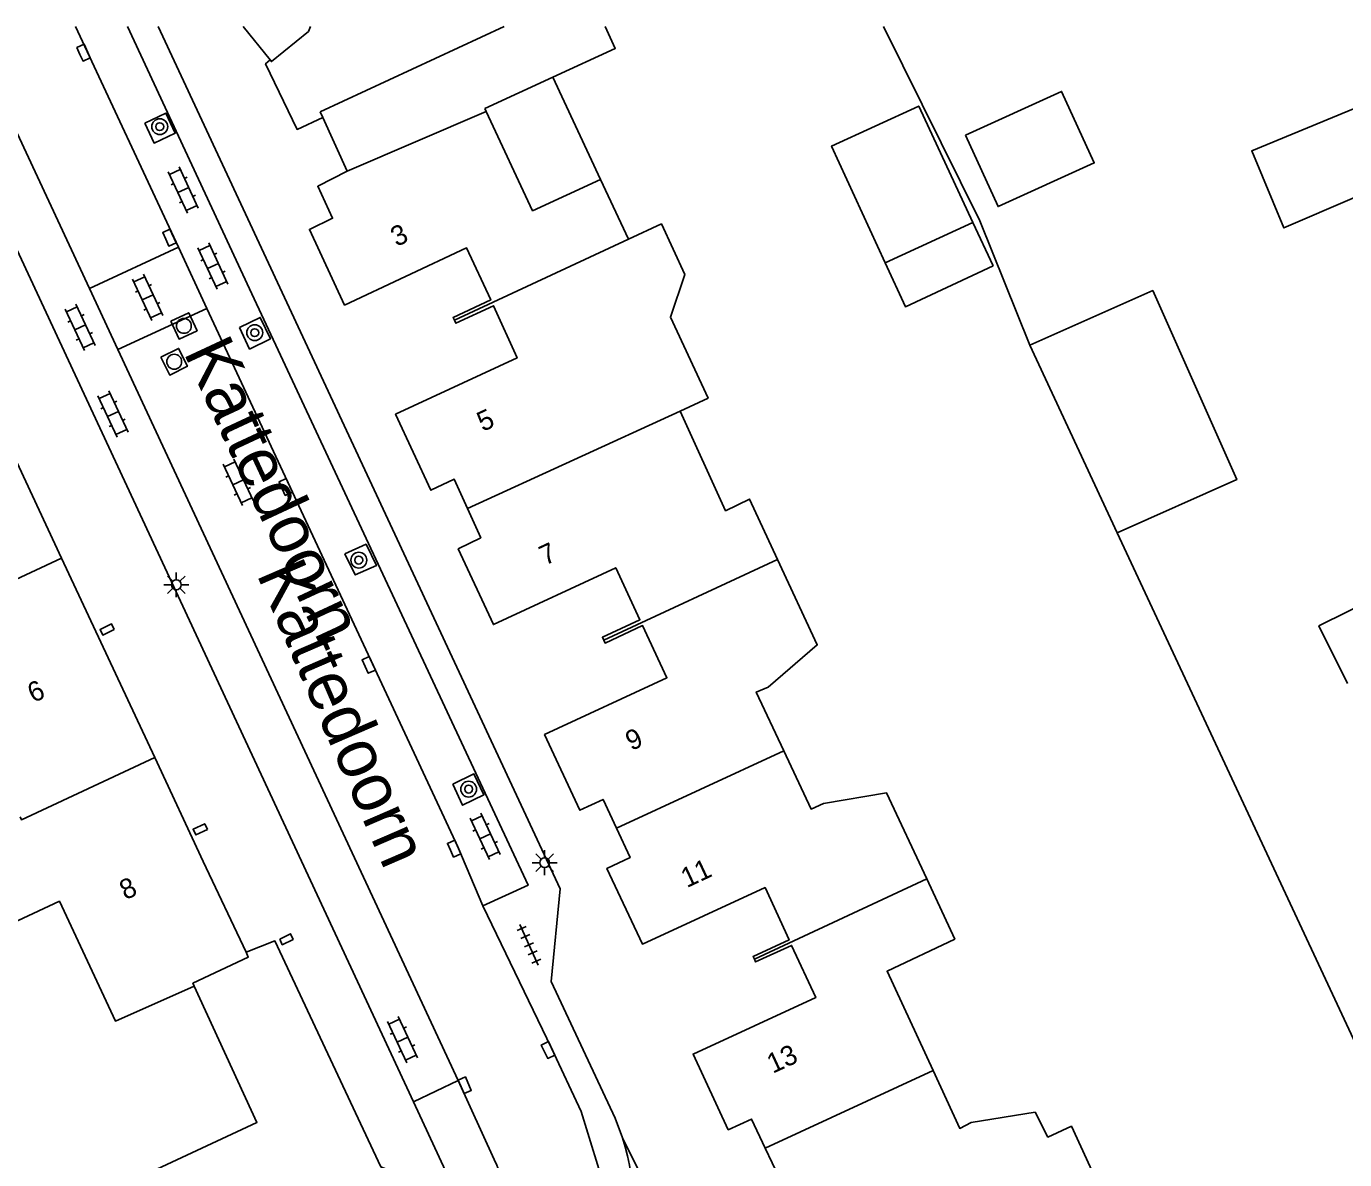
# Model space of a CAD drawing. Extents: x 135999 to 138000, y 396000 to 398501.
# Drawn here: x 137495.1 to 137561.6, y 398442.8 to 398500 of the extents above; entities that cross this region are included whole.
import ezdxf

# ---------------------------------------------------------------- set-up
doc = ezdxf.new("R2010")
doc.units = 0
for name, color, linetype in [('gg-afsc-muur', 7, 'Continuous'), ('gg-anno-huisnummerreeks BGT', 7, 'Continuous'), ('gg-anno-openbare ruimte label', 7, 'Continuous'), ('gg-bbg-bijgebouw', 7, 'Continuous'), ('gg-bbg-gedigitaliseerde bebouwing', 7, 'Continuous'), ('gg-bbg-gedigitaliseerde bijgebouw', 7, 'Continuous'), ('gg-bbg-hoofdgebouw', 7, 'Continuous'), ('gg-bbg-luifel en loopbrug', 7, 'Continuous'), ('gg-bbg-tussenscheiding', 7, 'Continuous'), ('gg-knt-verharding', 7, 'Continuous'), ('gg-knt-verharding nz', 7, 'Continuous'), ('gt-grn-groengrens', 7, 'Continuous'), ('gt-grn-vlakafsluiter', 7, 'Continuous'), ('gt-symb-boom', 7, 'Continuous'), ('gt-symb-klinker verharding', 7, 'Continuous'), ('gt-symb-kolk', 7, 'Continuous'), ('gt-symb-lichtmast', 7, 'Continuous'), ('gt-symb-rioolschacht', 7, 'Continuous'), ('gt-symb-tegel verharding', 7, 'Continuous')]:
    doc.layers.add(name, color=color, linetype=linetype)

# ---------------------------------------------------------------- blocks, each defined once
blk = doc.blocks.new('gt0-TEG1')
at = {"layer": 'gt-symb-tegel verharding'}
for p, q in [((-1.125, 0), (1.125, 0)), ((-0.9, -0.25), (-0.9, 0.25)), ((-0.45, -0.25), (-0.45, 0.25)), ((0, -0.25), (0, 0.25)), ((0.45, -0.25), (0.45, 0.25)), ((0.9, -0.25), (0.9, 0.25))]:
    blk.add_line(p, q, dxfattribs=at)
blk = doc.blocks.new('gt0-LMAST')
at = {"layer": 'gt-symb-lichtmast'}
for p, q in [((-0.182, 0.173), (-0.447, 0.438)), ((-0.005, 0.246), (-0.005, 0.621)), ((0.172, 0.173), (0.437, 0.438)), ((-0.255, -0.004), (-0.63, -0.004)), ((-0.182, -0.181), (-0.447, -0.446)), ((-0.005, -0.254), (-0.005, -0.629)), ((0.437, -0.446), (0.172, -0.181)), ((0.245, -0.004), (0.62, -0.004))]:
    blk.add_line(p, q, dxfattribs=at)
blk.add_circle((-0.005, -0.004), 0.25, dxfattribs=at)
blk = doc.blocks.new('gt0-RS')
at = {"layer": 'gt-symb-rioolschacht'}
blk.add_lwpolyline([(-0.5, -0.5), (0.5, -0.5), (0.5, 0.5), (-0.5, 0.5)], close=True, dxfattribs=at)
blk.add_circle((0, 0), 0.375, dxfattribs=at)
blk = doc.blocks.new('gt0-KL1')
at = {"layer": 'gt-symb-klinker verharding'}
for p, q in [((-1.15, 0.3), (1.15, 0.3)), ((-1, -0.3), (-1, 0.3)), ((-0.5, 0.3), (-0.5, 0.45)), ((0, -0.3), (0, 0.3)), ((0.5, 0.3), (0.5, 0.45)), ((1, -0.3), (1, 0.3)), ((-1.15, -0.3), (1.15, -0.3)), ((-0.5, -0.45), (-0.5, -0.3)), ((0.5, -0.45), (0.5, -0.3))]:
    blk.add_line(p, q, dxfattribs=at)
blk = doc.blocks.new('gt0-BOOM')
at = {"layer": 'gt-symb-boom'}
for radius in [0.4, 0.2]:
    blk.add_circle((0, 0), radius, dxfattribs=at)
blk = doc.blocks.new('gt0-KOLK')
at = {"layer": 'gt-symb-kolk'}
blk.add_lwpolyline([(0, 0), (0.375, 0), (0.375, 0.4), (-0.375, 0.4), (-0.375, 0), (0, 0)], dxfattribs=at)

msp = doc.modelspace()

# ---------------------------------------------------------------- linework, layer by layer
at = {"layer": 'gg-afsc-muur'}
for points in [[(137510.04, 398495.402), (137508.742, 398494.8), (137507.152, 398498.113), (137507.385, 398498.303)], [(137510.04, 398495.402), (137508.742, 398494.8), (137507.152, 398498.113), (137507.385, 398498.303)], [(137499.519, 398469.565), (137499.378, 398469.85), (137498.801, 398469.567), (137498.941, 398469.281), (137499.519, 398469.565)], [(137504.215, 398459.467), (137504.08, 398459.755), (137503.493, 398459.479), (137503.628, 398459.192), (137504.215, 398459.467)], [(137507.867, 398453.932), (137507.995, 398453.651), (137508.543, 398453.924), (137508.415, 398454.205), (137507.867, 398453.932)]]:
    msp.add_lwpolyline(points, dxfattribs=at)
at = {"layer": 'gg-bbg-bijgebouw'}
for p, q in [((137509.907, 398495.693), (137510.04, 398495.402)), ((137510.04, 398495.402), (137511.274, 398492.69))]:
    msp.add_line(p, q, dxfattribs=at)
at = {"layer": 'gg-bbg-gedigitaliseerde bebouwing'}
msp.add_line((137524.046, 398492.275), (137525.457, 398489.254), dxfattribs=at)
for points in [[(137525.457, 398489.254), (137527.12, 398490.031), (137528.309, 398487.484), (137527.573, 398485.32), (137529.475, 398481.239), (137528.073, 398480.585)], [(137489.623, 398452.521), (137496.755, 398455.847), (137499.577, 398449.796), (137503.555, 398451.562)], [(137503.555, 398451.562), (137506.713, 398444.686), (137500.657, 398441.861), (137501.154, 398440.789)]]:
    msp.add_lwpolyline(points, dxfattribs=at)
at = {"layer": 'gg-bbg-gedigitaliseerde bijgebouw'}
for p, q in [((137509.907, 398495.693), (137519.189, 398500)), ((137518.213, 398495.855), (137521.638, 398497.432)), ((137538.411, 398488.074), (137542.835, 398490.103)), ((137543.856, 398487.906), (137542.835, 398490.103)), ((137550.122, 398474.445), (137545.711, 398483.913))]:
    msp.add_line(p, q, dxfattribs=at)
for points in [[(137524.28, 398500), (137524.797, 398498.886), (137521.638, 398497.432)], [(137569.219, 398494.426), (137558.517, 398489.826), (137556.906, 398493.721), (137565.82, 398497.408)], [(137542.464, 398494.513), (137547.312, 398496.719), (137548.955, 398493.107), (137544.107, 398490.901), (137542.464, 398494.513)], [(137538.411, 398488.074), (137539.43, 398485.853), (137543.856, 398487.906)], [(137545.711, 398483.913), (137551.913, 398486.667), (137556.152, 398477.123), (137550.122, 398474.445)], [(137561.733, 398466.836), (137560.292, 398469.742), (137566.115, 398472.629)]]:
    msp.add_lwpolyline(points, dxfattribs=at)
at = {"layer": 'gg-bbg-hoofdgebouw'}
for p, q in [((137506.016, 398500), (137507.385, 398498.303)), ((137518.281, 398495.71), (137518.213, 398495.855)), ((137492.168, 398483.222), (137496.864, 398473.16)), ((137496.864, 398473.16), (137501.559, 398463.1))]:
    msp.add_line(p, q, dxfattribs=at)
for points in [[(137507.385, 398498.303), (137507.448, 398498.225), (137509.31, 398499.741), (137509.426, 398500)], [(137524.046, 398492.275), (137520.619, 398490.692), (137518.281, 398495.71)], [(137511.274, 398492.69), (137509.782, 398491.934), (137510.529, 398490.313), (137509.361, 398489.748), (137511.138, 398485.936), (137517.295, 398488.822), (137518.516, 398486.191), (137516.61, 398485.3), (137516.677, 398485.168)], [(137516.677, 398485.168), (137516.755, 398485.015), (137518.658, 398485.902), (137519.845, 398483.267), (137513.71, 398480.422), (137515.497, 398476.592), (137516.675, 398477.141), (137517.337, 398475.675)], [(137532.981, 398473.1), (137531.571, 398476.139), (137530.356, 398475.558), (137528.073, 398480.585)], [(137517.337, 398475.675), (137518.008, 398474.19), (137516.872, 398473.631), (137518.649, 398469.811), (137524.815, 398472.679), (137526.038, 398470.05), (137524.143, 398469.168), (137524.213, 398469.018)], [(137533.292, 398463.445), (137531.905, 398466.401), (137532.516, 398466.656), (137534.984, 398468.784), (137532.981, 398473.1)], [(137524.213, 398469.018), (137524.28, 398468.873), (137526.175, 398469.755), (137527.398, 398467.126), (137521.232, 398464.258), (137523.012, 398460.439), (137524.181, 398460.984), (137524.858, 398459.53)], [(137540.505, 398456.971), (137538.483, 398461.314), (137535.295, 398460.781), (137534.676, 398460.494), (137533.292, 398463.445)], [(137501.559, 398463.1), (137504.012, 398457.845), (137506.166, 398453.277)], [(137524.858, 398459.53), (137525.545, 398458.052), (137524.377, 398457.505), (137526.165, 398453.683), (137532.351, 398456.532), (137533.564, 398453.898), (137531.747, 398453.061), (137531.812, 398452.92)], [(137540.828, 398447.298), (137538.507, 398452.317), (137541.919, 398453.934), (137540.505, 398456.971)], [(137506.166, 398453.277), (137507.628, 398453.843), (137512.966, 398442.45), (137514.073, 398441.985), (137513.701, 398440.903), (137514.182, 398439.895), (137504.037, 398435.171)], [(137531.812, 398452.92), (137531.875, 398452.783), (137533.692, 398453.62), (137534.905, 398450.986), (137528.719, 398448.137), (137530.496, 398444.313), (137531.671, 398444.854), (137532.363, 398443.385)], [(137547.973, 398440.851), (137549.228, 398441.412), (137547.805, 398444.492), (137546.619, 398443.946), (137545.972, 398445.206), (137542.751, 398444.673), (137542.176, 398444.383), (137540.828, 398447.298)], [(137532.363, 398443.385), (137533.057, 398441.91), (137531.897, 398441.377), (137533.674, 398437.548), (137539.84, 398440.438), (137541.059, 398437.806), (137539.165, 398436.929), (137539.231, 398436.79)]]:
    msp.add_lwpolyline(points, dxfattribs=at)
at = {"layer": 'gg-bbg-luifel en loopbrug'}
msp.add_line((137524.046, 398492.275), (137521.638, 398497.432), dxfattribs=at)
msp.add_lwpolyline([(137542.835, 398490.103), (137540.106, 398495.976), (137535.711, 398493.959), (137538.411, 398488.074)], dxfattribs=at)
at = {"layer": 'gg-bbg-tussenscheiding'}
for p, q in [((137511.274, 398492.69), (137518.281, 398495.71)), ((137516.677, 398485.168), (137525.457, 398489.254)), ((137517.337, 398475.675), (137528.073, 398480.585)), ((137524.213, 398469.018), (137532.981, 398473.1)), ((137524.858, 398459.53), (137533.292, 398463.445)), ((137531.812, 398452.92), (137540.505, 398456.971)), ((137532.363, 398443.385), (137540.828, 398447.298))]:
    msp.add_line(p, q, dxfattribs=at)
for points in [[(137490.085, 398470.179), (137490.153, 398470.034), (137496.864, 398473.16)], [(137494.771, 398460.102), (137494.836, 398459.963), (137501.559, 398463.1)], [(137503.555, 398451.562), (137503.487, 398451.707), (137506.275, 398453.026), (137506.166, 398453.277)]]:
    msp.add_lwpolyline(points, dxfattribs=at)
at = {"layer": 'gg-knt-verharding'}
for p, q in [((137489.357, 398500), (137514.611, 398445.725)), ((137492.105, 398500), (137498.264, 398486.77)), ((137497.567, 398500), (137502.753, 398488.849)), ((137502.753, 398488.849), (137498.264, 398486.77)), ((137502.753, 398488.849), (137504.191, 398485.765)), ((137499.695, 398483.694), (137498.264, 398486.77)), ((137504.191, 398485.765), (137499.695, 398483.694)), ((137516.873, 398446.793), (137514.611, 398445.725)), ((137516.873, 398446.793), (137518.691, 398442.806))]:
    msp.add_line(p, q, dxfattribs=at)
for points in [[(137518.106, 398455.622), (137520.394, 398456.656), (137506.34, 398486.755), (137500.188, 398500)], [(137501.735, 398500), (137522.008, 398456.478), (137521.569, 398451.792), (137524.787, 398444.906), (137525.16, 398443.899)], [(137501.057, 398495.122), (137501.527, 398494.106), (137502.596, 398494.61), (137502.125, 398495.626), (137501.057, 398495.122)], [(137505.835, 398484.797), (137506.881, 398485.314), (137507.396, 398484.232), (137506.35, 398483.715), (137505.835, 398484.797)], [(137511.156, 398473.387), (137512.223, 398473.86), (137512.744, 398472.786), (137511.677, 398472.312), (137511.156, 398473.387)], [(137516.599, 398461.761), (137517.665, 398462.28), (137518.159, 398461.209), (137517.094, 398460.69), (137516.599, 398461.761)], [(137523.722, 398436.691), (137524.371, 398441.031), (137523.068, 398445.24), (137521.583, 398448.425), (137518.106, 398455.622)], [(137540.717, 398416.146), (137532.656, 398428.844), (137525.16, 398443.899)]]:
    msp.add_lwpolyline(points, dxfattribs=at)
msp.add_arc((137513.483, 398440.27), 5.793, 338.5949, 25.96172, dxfattribs=at)
at = {"layer": 'gg-knt-verharding nz'}
msp.add_line((137516.873, 398446.793), (137499.695, 398483.694), dxfattribs=at)
msp.add_lwpolyline([(137504.191, 398485.765), (137516.852, 398458.594), (137518.106, 398455.622)], dxfattribs=at)
msp.add_arc((137513.946, 398440.326), 11.769, 341.2509, 17.67425, dxfattribs=at)
at = {"layer": 'gt-grn-groengrens'}
msp.add_line((137514.611, 398445.725), (137518.314, 398437.799), dxfattribs=at)
at = {"layer": 'gt-grn-vlakafsluiter'}
msp.add_line((137550.122, 398474.445), (137576.359, 398418.141), dxfattribs=at)
msp.add_lwpolyline([(137538.322, 398500), (137543.188, 398490.184), (137545.711, 398483.913)], dxfattribs=at)

# ---------------------------------------------------------------- block references
at = {"layer": 'gt-symb-boom'}
for p in [(137501.814, 398494.938), (137506.606, 398484.541), (137511.855, 398473.062), (137517.398, 398461.505)]:
    msp.add_blockref('gt0-BOOM', p, dxfattribs=at)
at = {"layer": 'gt-symb-klinker verharding'}
for p, rotation in [((137503.002, 398491.745), 114.97533464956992), ((137504.498, 398487.908), 114.97533465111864), ((137501.204, 398486.321), 114.97533465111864), ((137497.801, 398484.81), 114.97533464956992), ((137499.455, 398480.442), -65.04884837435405), ((137505.77, 398476.988), 114.97533465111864), ((137518.228, 398459.123), 114.97533465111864), ((137514.061, 398448.867), -65.04884837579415)]:
    msp.add_blockref('gt0-KL1', p, dxfattribs=dict(at, rotation=rotation))
at = {"layer": 'gt-symb-kolk'}
for p, rotation in [((137497.788, 398498.587), -65.40899949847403), ((137502.117, 398489.254), -65.6651257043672), ((137507.988, 398476.665), -65.10079947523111), ((137512.174, 398467.691), -65.40899949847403), ((137516.482, 398458.42), -66.17710050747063), ((137521.223, 398448.25), -64.20397350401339), ((137517.015, 398446.48), -66.48544331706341)]:
    msp.add_blockref('gt0-KOLK', p, dxfattribs=dict(at, rotation=rotation))
at = {"layer": 'gt-symb-lichtmast'}
for p in [(137502.655, 398471.821), (137521.237, 398457.797)]:
    msp.add_blockref('gt0-LMAST', p, dxfattribs=at)
at = {"layer": 'gt-symb-rioolschacht'}
for p, rotation in [((137503.032, 398484.884), -65.17685962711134), ((137502.542, 398483.073), -63.43494882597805)]:
    msp.add_blockref('gt0-RS', p, dxfattribs=dict(at, rotation=rotation))
at = {"layer": 'gt-symb-tegel verharding', "rotation": 114.00319025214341}
msp.add_blockref('gt0-TEG1', (137520.444, 398453.65), dxfattribs=at)

# ---------------------------------------------------------------- texts
at = {"layer": 'gg-anno-huisnummerreeks BGT'}
for s, rotation, p in [('3', 25, (137513.76, 398488.861)), ('5', 25, (137518.114, 398479.527)), ('7', 25, (137521.254, 398472.774)), ('6', 25, (137495.437, 398465.842)), ('9', 25, (137525.607, 398463.42)), ('11', 25.1, (137528.403, 398456.504)), ('8', 25, (137500.081, 398455.892)), ('13', 24.9, (137532.739, 398447.134))]:
    msp.add_text(s, height=1, rotation=rotation, dxfattribs=at).set_placement(p)
at = {"layer": 'gg-anno-openbare ruimte label'}
for rotation, p in [(295, (137502.99, 398483.555)), (293.4, (137506.677, 398472.372))]:
    msp.add_text('Kattedoorn', height=2.5, rotation=rotation, dxfattribs=at).set_placement(p)

doc.saveas('drawing.dxf')
